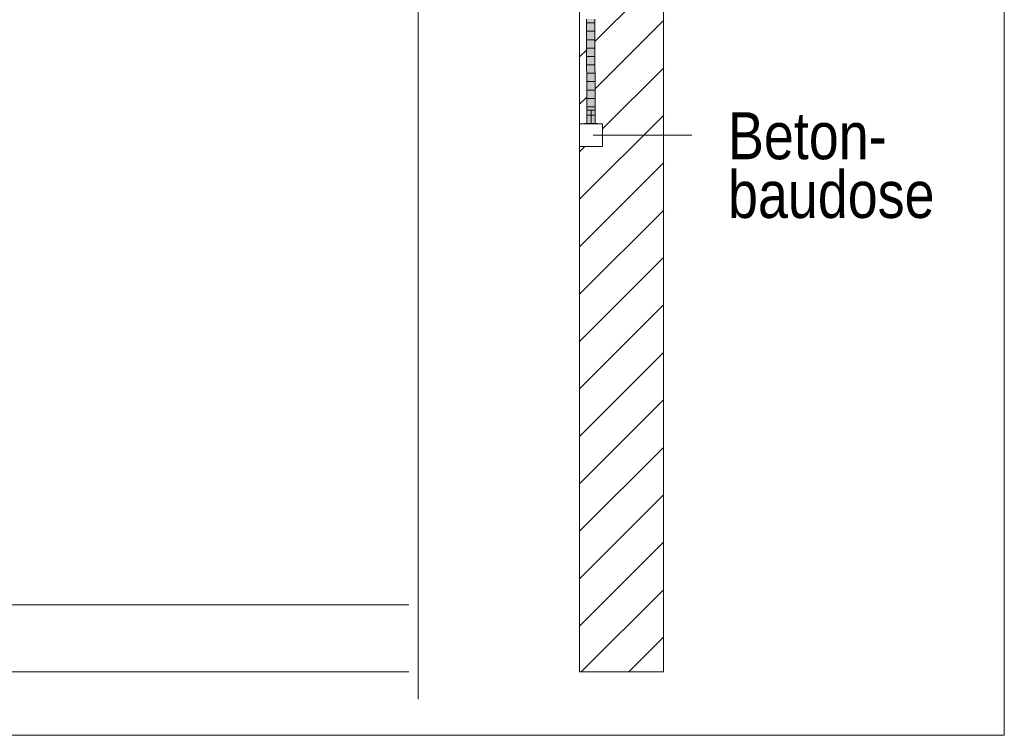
# Model space of a CAD drawing. Extents: x -620 to 3480, y 62 to 1102.
# Tile 266 of 271: x 229 to 258, y 901 to 922. Entities that reach past the tile are written whole.
import ezdxf
from ezdxf.lldxf.tags import DXFTag

# ---------------------------------------------------------------- set-up
doc = ezdxf.new("R2010")
doc.units = 0
doc.layers.get('0').update_dxf_attribs({"lineweight": 13})
for name, color, linetype, lineweight, true_color in [('E_Betonbaudose', 1, 'Continuous', 13, 0xff0000), ('E_Detail_Beschriftung', 7, 'Continuous', 13, 0x009900), ('E_Detail_Wandschraffur', 7, 'Continuous', 5, 0xc0c0c0), ('E_Leerrohr 25-A06G9STU8I', 7, 'Continuous', 9, 0xff8000), ('E_Leerrohr 25-Shading', 7, 'Continuous', 9, 0xff8000)]:
    doc.layers.add(name, color=color, linetype=linetype, lineweight=lineweight, true_color=true_color)
doc.layers.add('E_Detail_Linie_Text_Bem', color=7, linetype='Continuous', lineweight=13)
doc.styles.get("Standard").update_dxf_attribs({"font": 'ARIALN.TTF'})
tags = doc.linetypes.add('fein_strichliert', pattern=[4, 1, -2, 1]).pattern_tags.tags
tags[8:9] = [DXFTag(74, 4), DXFTag(75, 0), DXFTag(340, '0'), DXFTag(46, 0.0), DXFTag(50, 0.0), DXFTag(44, 0.0), DXFTag(45, 0.0)]
tags[6:7] = [DXFTag(74, 4), DXFTag(75, 0), DXFTag(340, '0'), DXFTag(46, 0.0), DXFTag(50, 0.0), DXFTag(44, 0.0), DXFTag(45, 0.0)]
tags[4:5] = [DXFTag(74, 4), DXFTag(75, 0), DXFTag(340, '0'), DXFTag(46, 0.0), DXFTag(50, 0.0), DXFTag(44, 0.0), DXFTag(45, 0.0)]
tags = doc.linetypes.add('fein_strichliert-A06G9STX8I', pattern=[4, 1, -2, 1]).pattern_tags.tags
tags[8:9] = [DXFTag(74, 4), DXFTag(75, 0), DXFTag(340, '0'), DXFTag(46, 0.0), DXFTag(50, 0.0), DXFTag(44, 0.0), DXFTag(45, 0.0)]
tags[6:7] = [DXFTag(74, 4), DXFTag(75, 0), DXFTag(340, '0'), DXFTag(46, 0.0), DXFTag(50, 0.0), DXFTag(44, 0.0), DXFTag(45, 0.0)]
tags[4:5] = [DXFTag(74, 4), DXFTag(75, 0), DXFTag(340, '0'), DXFTag(46, 0.0), DXFTag(50, 0.0), DXFTag(44, 0.0), DXFTag(45, 0.0)]
tags = doc.linetypes.add('STRICHPUNKT2-A06G9STV8I', pattern=[12.7, 6.35, -3.175, 0, -3.175]).pattern_tags.tags
tags[10:11] = [DXFTag(74, 4), DXFTag(75, 0), DXFTag(340, '0'), DXFTag(46, 0.0), DXFTag(50, 0.0), DXFTag(44, 0.0), DXFTag(45, 0.0)]
tags[8:9] = [DXFTag(74, 4), DXFTag(75, 0), DXFTag(340, '0'), DXFTag(46, 0.0), DXFTag(50, 0.0), DXFTag(44, 0.0), DXFTag(45, 0.0)]
tags[6:7] = [DXFTag(74, 4), DXFTag(75, 0), DXFTag(340, '0'), DXFTag(46, 0.0), DXFTag(50, 0.0), DXFTag(44, 0.0), DXFTag(45, 0.0)]
tags[4:5] = [DXFTag(74, 4), DXFTag(75, 0), DXFTag(340, '0'), DXFTag(46, 0.0), DXFTag(50, 0.0), DXFTag(44, 0.0), DXFTag(45, 0.0)]

# ---------------------------------------------------------------- blocks, each defined once
blk = doc.blocks.new('Shading-A06G9SG58I', base_point=(245.936, 771.218))
at = {"layer": 'E_Leerrohr 25-Shading', "color": 43, "true_color": 0xd7ab7f}
for points in [[(245.818, 919.052), (245.854, 919.052), (245.805, 922.164), (245.841, 922.165)], [(246.018, 922.165), (246.031, 919.052), (246.046, 922.165), (246.068, 919.052)], [(246.068, 919.052), (246.055, 922.165), (246.046, 922.165)]]:
    blk.add_solid(points, dxfattribs=at)
at = {"layer": 'E_Leerrohr 25-Shading', "color": 31, "true_color": 0xfabd7f}
for points in [[(245.854, 919.052), (245.943, 919.052), (245.841, 922.165), (245.93, 922.165)], [(245.93, 922.165), (245.943, 919.052), (245.939, 922.165)], [(245.939, 922.165), (245.943, 919.052), (245.952, 922.165)], [(245.943, 919.052), (246.031, 919.052), (245.952, 922.165), (246.018, 922.165)]]:
    blk.add_solid(points, dxfattribs=at)
at = {"layer": 'E_Leerrohr 25-Shading', "color": 31, "true_color": 0xecb67f}
for points in [[(245.943, 919.446), (245.818, 919.446), (245.943, 919.052), (245.818, 919.052)], [(246.068, 919.446), (245.943, 919.446), (246.068, 919.052), (245.943, 919.052)], [(245.943, 919.052), (245.753, 919.052), (245.943, 919.046), (245.753, 919.046)], [(245.975, 919.052), (245.943, 919.052), (245.975, 919.046), (245.943, 919.046)], [(246.133, 919.046), (246.133, 919.052), (245.975, 919.046), (245.975, 919.052)]]:
    blk.add_solid(points, dxfattribs=at)
blk = doc.blocks.new('Referenz-A06G9STY8I')
at = {"layer": 'E_Betonbaudose', "linetype": 'Continuous', "ltscale": 0.13}
for p, q in [((245.603, 918.366), (245.603, 919.046)), ((245.603, 919.046), (246.283, 919.046)), ((246.283, 919.046), (246.283, 918.366)), ((246.283, 918.366), (245.603, 918.366))]:
    blk.add_line(p, q, dxfattribs=at)
at = {"layer": 'E_Detail_Linie_Text_Bem', "linetype": 'fein_strichliert-A06G9STX8I', "ltscale": 0.65}
for p, q in [((258.256, 900.816), (258.256, 962.133)), ((240.793, 901.898), (240.793, 954.777)), ((195.486, 900.816), (255.229, 900.816)), ((255.229, 900.816), (258.256, 900.816))]:
    blk.add_line(p, q, dxfattribs=at)
at = {"layer": 'E_Detail_Linie_Text_Bem', "linetype": 'Continuous', "ltscale": 0.13}
for p, q in [((248.103, 942.706), (248.103, 902.706)), ((245.603, 902.706), (245.603, 930.706)), ((203.502, 904.706), (240.515, 904.706)), ((203.502, 902.706), (240.515, 902.706)), ((248.103, 902.706), (245.603, 902.706))]:
    blk.add_line(p, q, dxfattribs=at)
at = {"layer": 'E_Detail_Linie_Text_Bem', "color": 0, "linetype": 'Continuous', "ltscale": 0.13}
blk.add_line((246.009, 918.706), (248.947, 918.706), dxfattribs=at)
at = {"layer": 'E_Detail_Wandschraffur', "linetype": 'fein_strichliert', "ltscale": 0.13}
for p, q in [((246.068, 921.504), (248.11, 923.546)), ((245.603, 921.039), (245.814, 921.25)), ((246.283, 918.891), (248.109, 920.717)), ((245.603, 918.211), (245.758, 918.366)), ((245.603, 915.382), (248.108, 917.888)), ((245.603, 912.554), (248.107, 915.058)), ((245.603, 909.725), (248.106, 912.229)), ((245.603, 906.897), (248.105, 909.399)), ((245.603, 904.069), (248.104, 906.57)), ((247.068, 902.706), (248.103, 903.741))]:
    blk.add_line(p, q, dxfattribs=at)
at = {"layer": 'E_Detail_Wandschraffur', "linetype": 'ByBlock', "ltscale": 0.13}
for p, q in [((246.068, 920.09), (248.11, 922.132)), ((245.603, 919.625), (245.815, 919.838)), ((245.603, 916.797), (248.109, 919.302)), ((245.603, 913.968), (248.108, 916.473)), ((245.603, 911.14), (248.107, 913.644)), ((245.603, 908.311), (248.106, 910.814)), ((245.603, 905.483), (248.105, 907.985)), ((245.654, 902.706), (248.104, 905.155))]:
    blk.add_line(p, q, dxfattribs=at)
at = {"layer": 'E_Leerrohr 25-A06G9STU8I', "linetype": 'Continuous', "ltscale": 0.13}
for p, q in [((245.818, 919.052), (245.805, 922.164)), ((246.048, 922.052), (245.813, 922.052)), ((246.068, 919.052), (246.055, 922.165)), ((246.049, 921.802), (245.814, 921.802)), ((246.05, 921.552), (245.815, 921.552)), ((246.051, 921.302), (245.816, 921.302)), ((246.052, 921.052), (245.817, 921.052)), ((246.053, 920.802), (245.818, 920.802)), ((246.054, 920.552), (245.819, 920.552)), ((246.055, 920.302), (245.82, 920.302)), ((246.056, 920.052), (245.821, 920.052)), ((246.057, 919.802), (245.822, 919.802)), ((245.818, 919.446), (245.818, 919.052)), ((245.891, 919.446), (245.818, 919.446)), ((246.058, 919.552), (245.823, 919.552)), ((245.995, 919.446), (245.891, 919.446)), ((246.068, 919.446), (245.995, 919.446)), ((246.068, 919.052), (246.068, 919.446)), ((245.753, 919.052), (245.753, 919.046)), ((245.864, 919.052), (245.753, 919.052)), ((245.864, 919.046), (245.753, 919.046)), ((245.891, 919.052), (245.818, 919.052)), ((246.068, 919.052), (245.818, 919.052)), ((246.059, 919.302), (245.824, 919.302)), ((246.021, 919.052), (245.864, 919.052)), ((246.021, 919.046), (245.864, 919.046)), ((245.995, 919.052), (245.891, 919.052)), ((246.068, 919.052), (245.995, 919.052)), ((246.133, 919.052), (246.021, 919.052)), ((246.133, 919.046), (246.021, 919.046)), ((246.133, 919.046), (246.133, 919.052))]:
    blk.add_line(p, q, dxfattribs=at)
at = {"layer": 'E_Leerrohr 25-A06G9STU8I', "linetype": 'STRICHPUNKT2-A06G9STV8I', "lineweight": 5, "ltscale": 0.13}
blk.add_line((245.943, 919.052), (245.943, 919.446), dxfattribs=at)
at = {"layer": 'E_Detail_Beschriftung', "linetype": 'Continuous', "ltscale": 0.13, "char_height": 1.4, "attachment_point": 1}
for s, insert in [('{\\fArial Narrow;Beton-}', (250.024, 919.388)), ('{\\fArial Narrow;baudose}', (250.024, 917.638))]:
    blk.add_mtext(s, dxfattribs=dict(at, insert=insert))

msp = doc.modelspace()

# ---------------------------------------------------------------- block references
at = {"color": 8, "lineweight": 25, "ltscale": 0.25, "true_color": 0x808080}
msp.add_blockref('Referenz-A06G9STY8I', (0, 0), dxfattribs=at)
msp.add_blockref('Shading-A06G9SG58I', (245.936, 771.218))

doc.saveas('drawing.dxf')
